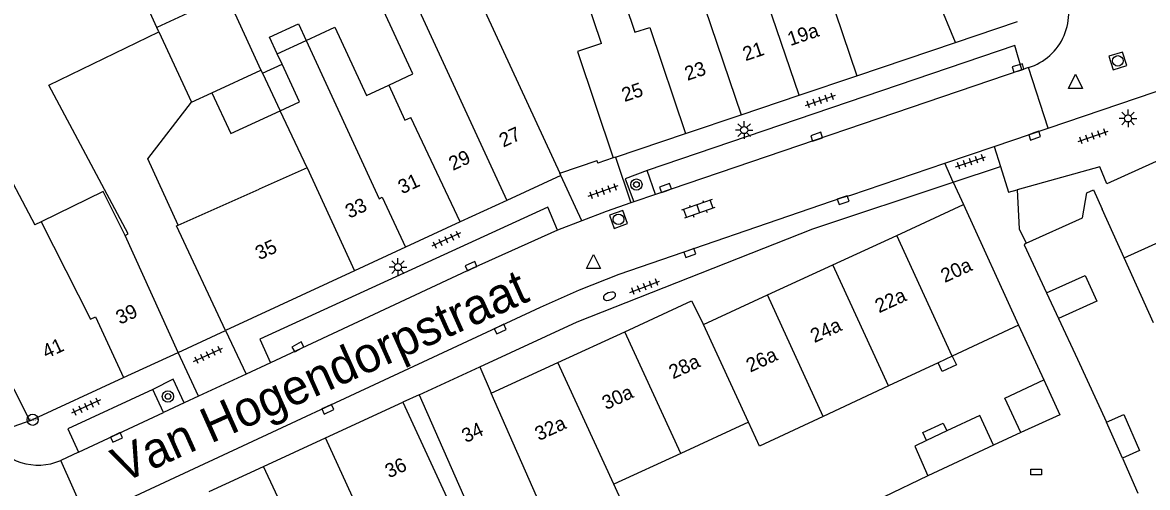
# Model space of a CAD drawing. Extents: x 132998 to 136004, y 396998 to 398512.
# Drawn here: x 133583.7 to 133663.5, y 398334.7 to 398367.6 of the extents above; entities that cross this region are included whole.
import ezdxf

# ---------------------------------------------------------------- set-up
doc = ezdxf.new("R2010")
doc.units = 0
for name, color, linetype in [('gg-afsc-erfafscheiding', 7, 'Continuous'), ('gg-afsc-hekwerk', 7, 'Continuous'), ('gg-afsc-muur', 7, 'Continuous'), ('gg-anno-huisnummerreeks BGT', 7, 'Continuous'), ('gg-anno-openbare ruimte label', 7, 'Continuous'), ('gg-bbg-bijgebouw', 7, 'Continuous'), ('gg-bbg-gedigitaliseerde bebouwing', 7, 'Continuous'), ('gg-bbg-gedigitaliseerde bebouwing onder overbouw', 7, 'Continuous'), ('gg-bbg-gedigitaliseerde bijgebouw', 7, 'Continuous'), ('gg-bbg-hoofdgebouw', 7, 'Continuous'), ('gg-bbg-luifel en loopbrug', 7, 'Continuous'), ('gg-bbg-pand overbouw', 7, 'Continuous'), ('gg-bbg-tussenscheiding', 7, 'Continuous'), ('gg-knt-verharding', 7, 'Continuous'), ('gg-knt-verharding nz', 7, 'Continuous'), ('gt-grn-weggrens', 7, 'Continuous'), ('gt-symb-boom', 7, 'Continuous'), ('gt-symb-brandkraan', 7, 'Continuous'), ('gt-symb-hoogtemerk', 7, 'Continuous'), ('gt-symb-klinker verharding', 7, 'Continuous'), ('gt-symb-kolk', 7, 'Continuous'), ('gt-symb-kolk center center', 7, 'Continuous'), ('gt-symb-lichtmast', 7, 'Continuous'), ('gt-symb-rioolschacht', 7, 'Continuous'), ('gt-symb-tegel verharding', 7, 'Continuous'), ('gt-symb-waterafsluiter', 7, 'Continuous')]:
    doc.layers.add(name, color=color, linetype=linetype)

# ---------------------------------------------------------------- blocks, each defined once
blk = doc.blocks.new('gt0-KOLKCC')
at = {"layer": 'gt-symb-kolk center center'}
blk.add_lwpolyline([(-0.375, 0.2), (0.375, 0.2), (0.375, -0.2), (-0.375, -0.2)], close=True, dxfattribs=at)
blk = doc.blocks.new('gt0-WAFSL')
at = {"layer": 'gt-symb-waterafsluiter'}
for p, q in [((-0.5, -0.333), (0, 0.667)), ((0, 0.667), (0.5, -0.333)), ((0.5, -0.333), (-0.5, -0.333))]:
    blk.add_line(p, q, dxfattribs=at)
blk = doc.blocks.new('gt0-KOLK')
at = {"layer": 'gt-symb-kolk'}
blk.add_lwpolyline([(0, 0), (0.375, 0), (0.375, 0.4), (-0.375, 0.4), (-0.375, 0), (0, 0)], dxfattribs=at)
blk = doc.blocks.new('gt0-RS')
at = {"layer": 'gt-symb-rioolschacht'}
blk.add_lwpolyline([(-0.5, -0.5), (0.5, -0.5), (0.5, 0.5), (-0.5, 0.5)], close=True, dxfattribs=at)
blk.add_circle((0, 0), 0.375, dxfattribs=at)
blk = doc.blocks.new('gt0-TEG1')
at = {"layer": 'gt-symb-tegel verharding'}
for p, q in [((-1.125, 0), (1.125, 0)), ((-0.9, -0.25), (-0.9, 0.25)), ((-0.45, -0.25), (-0.45, 0.25)), ((0, -0.25), (0, 0.25)), ((0.45, -0.25), (0.45, 0.25)), ((0.9, -0.25), (0.9, 0.25))]:
    blk.add_line(p, q, dxfattribs=at)
blk = doc.blocks.new('gt0-LMAST')
at = {"layer": 'gt-symb-lichtmast'}
for p, q in [((-0.182, 0.173), (-0.447, 0.438)), ((-0.005, 0.246), (-0.005, 0.621)), ((0.172, 0.173), (0.437, 0.438)), ((-0.255, -0.004), (-0.63, -0.004)), ((-0.182, -0.181), (-0.447, -0.446)), ((-0.005, -0.254), (-0.005, -0.629)), ((0.437, -0.446), (0.172, -0.181)), ((0.245, -0.004), (0.62, -0.004))]:
    blk.add_line(p, q, dxfattribs=at)
blk.add_circle((-0.005, -0.004), 0.25, dxfattribs=at)
blk = doc.blocks.new('gt0-BOOM')
at = {"layer": 'gt-symb-boom'}
for radius in [0.4, 0.2]:
    blk.add_circle((0, 0), radius, dxfattribs=at)
blk = doc.blocks.new('gt0-KL1')
at = {"layer": 'gt-symb-klinker verharding'}
for p, q in [((-1.15, 0.3), (1.15, 0.3)), ((-1, -0.3), (-1, 0.3)), ((-0.5, 0.3), (-0.5, 0.45)), ((0, -0.3), (0, 0.3)), ((0.5, 0.3), (0.5, 0.45)), ((1, -0.3), (1, 0.3)), ((-1.15, -0.3), (1.15, -0.3)), ((-0.5, -0.45), (-0.5, -0.3)), ((0.5, -0.45), (0.5, -0.3))]:
    blk.add_line(p, q, dxfattribs=at)
blk = doc.blocks.new('gt0-BR')
at = {"layer": 'gt-symb-brandkraan'}
for centre, radius, start, end in [((-0.244, 0), 0.206, 107.56694, 252.43307), ((0.599, -2.664), 3, 106.89205, 107.56694), ((0, -0.691), 0.938, 73.10799, 106.89205), ((-0.599, -2.664), 3, 72.43309, 73.10799), ((0.244, 0), 0.206, 287.56695, 72.43309), ((0.599, 2.664), 3, 252.43307, 253.10797), ((0, 0.691), 0.938, 253.10797, 286.89206), ((-0.599, 2.664), 3, 286.89206, 287.56695)]:
    blk.add_arc(centre, radius, start, end, dxfattribs=at)
blk = doc.blocks.new('gt0-HMERK')
at = {"layer": 'gt-symb-hoogtemerk'}
blk.add_circle((0, 0), 0.4, dxfattribs=at)
blk.add_text('N.A.P', height=0.2, dxfattribs=at).set_placement((-0.354, -0.1))

msp = doc.modelspace()

# ---------------------------------------------------------------- linework, layer by layer
at = {"layer": 'gg-afsc-erfafscheiding'}
for p, q in [((133585.526, 398363.174), (133593.346, 398366.973)), ((133592.566, 398357.957), (133595.651, 398361.979)), ((133594.706, 398353.252), (133592.566, 398357.957))]:
    msp.add_line(p, q, dxfattribs=at)
for points in [[(133625.586, 398358.027), (133624.494, 398357.662), (133624.433, 398357.844)], [(133647.903, 398335.471), (133641.62, 398332.446), (133638.58, 398330.683), (133638.073, 398331.856), (133630.236, 398328.243)]]:
    msp.add_lwpolyline(points, dxfattribs=at)
at = {"layer": 'gg-afsc-hekwerk'}
msp.add_line((133621.787, 398356.938), (133624.433, 398357.844), dxfattribs=at)
at = {"layer": 'gg-afsc-muur'}
for p, q in [((133654.339, 398346.162), (133656.125, 398342.295)), ((133657.17, 398346.647), (133658.528, 398343.748)), ((133654.507, 398338.55), (133652.566, 398337.663)), ((133661.701, 398336.741), (133662.802, 398334.248))]:
    msp.add_line(p, q, dxfattribs=at)
for points in [[(133590.951, 398352.529), (133591.174, 398352.639), (133585.526, 398363.174)], [(133654.88, 398351.971), (133654.723, 398351.872), (133656.322, 398348.459)]]:
    msp.add_lwpolyline(points, dxfattribs=at)
at = {"layer": 'gg-bbg-bijgebouw'}
for p, q in [((133656.322, 398348.459), (133657.17, 398346.647)), ((133652.566, 398337.663), (133647.903, 398335.471))]:
    msp.add_line(p, q, dxfattribs=at)
at = {"layer": 'gg-bbg-gedigitaliseerde bebouwing'}
for p, q in [((133615.794, 398369.924), (133621.787, 398356.938)), ((133593.202, 398367.284), (133592.074, 398369.723)), ((133601.746, 398365.406), (133603.788, 398366.349)), ((133602.086, 398364.67), (133601.746, 398365.406)), ((133609.657, 398363.188), (133611.367, 398363.977)), ((133608.063, 398362.452), (133609.657, 398363.188)), ((133603.857, 398357.319), (133601.945, 398361.36)), ((133603.857, 398357.319), (133600.448, 398355.804)), ((133589.383, 398355.644), (133584.988, 398353.484)), ((133594.706, 398353.252), (133600.448, 398355.804)), ((133661.821, 398350.94), (133660.259, 398354.399)), ((133584.988, 398353.484), (133584.546, 398353.284)), ((133594.589, 398353.2), (133594.706, 398353.252)), ((133663.903, 398346.326), (133661.821, 398350.94)), ((133654.339, 398346.162), (133649.634, 398343.968)), ((133648.636, 398343.503), (133645.11, 398341.859)), ((133649.634, 398343.968), (133648.636, 398343.503)), ((133645.11, 398341.859), (133640.479, 398339.7)), ((133635.174, 398339.277), (133630.369, 398337.066)), ((133630.369, 398337.066), (133625.628, 398334.884))]:
    msp.add_line(p, q, dxfattribs=at)
for points in [[(133624.75, 398366.14), (133622.526, 398372.731), (133620.105, 398371.914), (133619.285, 398374.343)], [(133611.367, 398363.977), (133608.714, 398369.722), (133609.788, 398370.218)], [(133603.788, 398366.349), (133605.829, 398367.291), (133608.063, 398362.452)], [(133624.75, 398366.14), (133623.038, 398365.561), (133625.586, 398358.027)], [(133601.945, 398361.36), (133603.321, 398361.996), (133602.086, 398364.67)], [(133576.05, 398355.39), (133581.845, 398358.339), (133584.546, 398353.284)], [(133654.88, 398351.971), (133658.872, 398353.773), (133659.171, 398355.55), (133659.643, 398355.763), (133660.259, 398354.399)], [(133640.479, 398339.7), (133635.951, 398337.589), (133635.174, 398339.277)], [(133621.999, 398330.41), (133626.741, 398332.467), (133625.628, 398334.884)]]:
    msp.add_lwpolyline(points, dxfattribs=at)
at = {"layer": 'gg-bbg-gedigitaliseerde bebouwing onder overbouw'}
for p, q in [((133611.807, 398341.229), (133615.226, 398333.493)), ((133610.66, 398340.701), (133614.197, 398333.017))]:
    msp.add_line(p, q, dxfattribs=at)
at = {"layer": 'gg-bbg-gedigitaliseerde bijgebouw'}
for p, q in [((133598.144, 398369.569), (133600.579, 398364.254)), ((133593.346, 398366.973), (133593.202, 398367.284)), ((133593.346, 398366.973), (133595.651, 398361.979)), ((133597.104, 398362.65), (133600.579, 398364.254)), ((133595.651, 398361.979), (133597.104, 398362.65)), ((133661.701, 398336.741), (133660.574, 398339.29)), ((133649.247, 398338.661), (133647.806, 398337.983))]:
    msp.add_line(p, q, dxfattribs=at)
for points in [[(133656.322, 398348.459), (133659.056, 398349.692), (133659.879, 398347.869), (133657.17, 398346.647)], [(133652.566, 398337.663), (133651.581, 398339.759), (133649.247, 398338.661)], [(133660.574, 398339.29), (133661.796, 398339.83), (133662.922, 398337.281), (133661.701, 398336.741)], [(133647.806, 398337.983), (133646.976, 398337.593), (133647.903, 398335.471)]]:
    msp.add_lwpolyline(points, dxfattribs=at)
at = {"layer": 'gg-bbg-hoofdgebouw'}
for p, q in [((133649.867, 398366.214), (133654.27, 398367.7)), ((133642.866, 398363.852), (133649.867, 398366.214)), ((133638.766, 398362.469), (133642.866, 398363.852)), ((133634.647, 398361.079), (133638.766, 398362.469)), ((133630.707, 398359.749), (133634.647, 398361.079)), ((133625.73, 398358.07), (133630.707, 398359.749)), ((133625.73, 398358.07), (133625.586, 398358.027)), ((133660.109, 398357.392), (133654.235, 398355.772)), ((133621.86, 398356.78), (133618.034, 398355.014)), ((133621.86, 398356.78), (133621.787, 398356.938)), ((133590.951, 398352.529), (133589.383, 398355.644)), ((133576.05, 398355.39), (133584.19, 398339.37)), ((133618.034, 398355.014), (133614.712, 398353.481)), ((133645.691, 398352.533), (133650.42, 398354.71)), ((133650.42, 398354.71), (133654.339, 398346.162)), ((133598.062, 398345.791), (133594.589, 398353.2)), ((133614.712, 398353.481), (133610.833, 398351.691)), ((133594.702, 398344.233), (133590.951, 398352.529)), ((133641.157, 398350.445), (133645.691, 398352.533)), ((133610.833, 398351.691), (133607.223, 398350.025)), ((133607.223, 398350.025), (133598.062, 398345.791)), ((133636.516, 398348.308), (133641.157, 398350.445)), ((133631.98, 398346.22), (133636.516, 398348.308)), ((133621.652, 398343.515), (133626.393, 398345.698)), ((133590.837, 398342.45), (133594.702, 398344.233)), ((133616.93, 398341.34), (133621.652, 398343.515)), ((133611.807, 398341.229), (133616.11, 398343.21)), ((133616.11, 398343.21), (133616.93, 398341.34)), ((133584.19, 398339.37), (133590.837, 398342.45)), ((133605.157, 398338.168), (133610.66, 398340.701)), ((133600.778, 398336.153), (133605.157, 398338.168)), ((133596.92, 398334.377), (133600.778, 398336.153))]:
    msp.add_line(p, q, dxfattribs=at)
for points in [[(133668.33, 398359.68), (133660.59, 398356.19), (133660.109, 398357.392)], [(133654.235, 398355.772), (133654.378, 398352.996), (133654.88, 398351.971)], [(133626.393, 398345.698), (133631.13, 398347.88), (133631.98, 398346.22)]]:
    msp.add_lwpolyline(points, dxfattribs=at)
at = {"layer": 'gg-bbg-luifel en loopbrug'}
for p, q in [((133600.579, 398364.254), (133600.687, 398364.024)), ((133600.687, 398364.024), (133602.086, 398364.67)), ((133600.687, 398364.024), (133601.945, 398361.36))]:
    msp.add_line(p, q, dxfattribs=at)
for points in [[(133601.746, 398365.406), (133601.202, 398366.584), (133603.244, 398367.527), (133603.788, 398366.349)], [(133597.104, 398362.65), (133598.445, 398359.745), (133601.945, 398361.36)], [(133649.634, 398343.968), (133649.926, 398343.341), (133648.928, 398342.876), (133648.636, 398343.503)], [(133654.507, 398338.55), (133653.358, 398340.994), (133656.125, 398342.295)], [(133656.125, 398342.295), (133657.271, 398339.813), (133654.507, 398338.55)], [(133647.806, 398337.983), (133647.54, 398338.549), (133648.981, 398339.227), (133649.247, 398338.661)]]:
    msp.add_lwpolyline(points, dxfattribs=at)
at = {"layer": 'gg-bbg-pand overbouw'}
msp.add_line((133611.807, 398341.229), (133610.66, 398340.701), dxfattribs=at)
at = {"layer": 'gg-bbg-tussenscheiding'}
for p, q in [((133598.144, 398369.569), (133593.202, 398367.284)), ((133611.261, 398369.69), (133618.034, 398355.014)), ((133632.088, 398368.658), (133634.647, 398361.079)), ((133614.712, 398353.481), (133611.224, 398360.901)), ((133603.857, 398357.319), (133607.223, 398350.025)), ((133661.821, 398350.94), (133670.506, 398354.859)), ((133649.634, 398343.968), (133645.691, 398352.533)), ((133645.11, 398341.859), (133641.157, 398350.445)), ((133640.479, 398339.7), (133636.516, 398348.308)), ((133635.174, 398339.277), (133631.98, 398346.22)), ((133630.369, 398337.066), (133626.393, 398345.698)), ((133625.628, 398334.884), (133621.652, 398343.515)), ((133620.746, 398332.638), (133616.93, 398341.34)), ((133608.672, 398330.579), (133605.157, 398338.168)), ((133605.953, 398324.977), (133600.778, 398336.153))]:
    msp.add_line(p, q, dxfattribs=at)
for points in [[(133623.896, 398376.487), (133627.122, 398366.931), (133628.165, 398367.283), (133630.707, 398359.749)], [(133638.766, 398362.469), (133636.225, 398369.979), (133635.752, 398369.819), (133634.169, 398374.51)], [(133649.867, 398366.214), (133648.619, 398369.254), (133649.335, 398369.549), (133648.781, 398370.629), (133646.125, 398369.799), (133645.707, 398370.931), (133644.767, 398370.622), (133644.027, 398372.874)], [(133639.989, 398371.288), (133640.319, 398371.4), (133642.866, 398363.852)], [(133603.788, 398366.349), (133608.967, 398355.13), (133609.197, 398355.236), (133610.833, 398351.691)], [(133609.657, 398363.188), (133610.802, 398360.707), (133611.224, 398360.901)], [(133584.988, 398353.484), (133588.496, 398346.587), (133588.845, 398346.748), (133590.837, 398342.45)]]:
    msp.add_lwpolyline(points, dxfattribs=at)
at = {"layer": 'gg-knt-verharding'}
for p, q in [((133655.051, 398364.429), (133654.576, 398364.274)), ((133656.448, 398360.143), (133655.051, 398364.429)), ((133656.448, 398360.143), (133668.902, 398364.366)), ((133652.612, 398358.84), (133656.448, 398360.143)), ((133649.104, 398357.648), (133652.612, 398358.84)), ((133628.571, 398355.424), (133627.983, 398357.132)), ((133649.7, 398356.3), (133653.058, 398357.411)), ((133649.7, 398356.3), (133650.42, 398354.71)), ((133627.036, 398354.901), (133626.822, 398354.828)), ((133628.571, 398355.424), (133627.036, 398354.901)), ((133623.35, 398353.563), (133621.627, 398352.895)), ((133594.702, 398344.233), (133598.062, 398345.791)), ((133658.528, 398343.748), (133660.574, 398339.29)), ((133601.252, 398343.496), (133599.532, 398342.695)), ((133599.532, 398342.695), (133596.157, 398341.122)), ((133593.664, 398339.961), (133592.904, 398341.593)), ((133596.157, 398341.122), (133595.137, 398340.647)), ((133595.137, 398340.647), (133593.664, 398339.961)), ((133587.645, 398337.155), (133586.379, 398336.577)), ((133588.23, 398332.463), (133586.379, 398336.577))]:
    msp.add_line(p, q, dxfattribs=at)
for points in [[(133654.576, 398364.274), (133654.084, 398365.996), (133627.983, 398357.132)], [(133588.23, 398332.463), (133620.417, 398347.452), (133623.18, 398348.675), (133625.995, 398349.776), (133641.824, 398355.218), (133642.441, 398355.385), (133649.104, 398357.648)], [(133627.983, 398357.132), (133626.437, 398356.553), (133627.036, 398354.901)], [(133653.058, 398357.411), (133653.612, 398355.592), (133654.235, 398355.772)], [(133616.11, 398343.21), (133623.02, 398346.4), (133639.73, 398353), (133649.7, 398356.3)], [(133626.822, 398354.828), (133625.073, 398354.231), (133623.35, 398353.563)], [(133621.627, 398352.895), (133620.931, 398354.537), (133600.495, 398345.17), (133601.252, 398343.496)], [(133595.137, 398340.647), (133594.354, 398342.328), (133592.904, 398341.593)], [(133592.904, 398341.593), (133586.892, 398338.824), (133587.645, 398337.155)]]:
    msp.add_lwpolyline(points, dxfattribs=at)
for centre, radius, start, end in [((133653.82, 398368.32), 4.081, 287.56233, 25.8528), ((133584.778, 398340.238), 3.996, 210.85366, 293.61403)]:
    msp.add_arc(centre, radius, start, end, dxfattribs=at)
at = {"layer": 'gg-knt-verharding nz'}
for p, q in [((133654.576, 398364.274), (133628.571, 398355.424)), ((133587.645, 398337.155), (133593.664, 398339.961))]:
    msp.add_line(p, q, dxfattribs=at)
msp.add_lwpolyline([(133621.627, 398352.895), (133615.572, 398350.172), (133601.252, 398343.496)], dxfattribs=at)
at = {"layer": 'gt-grn-weggrens'}
for p, q in [((133652.612, 398358.84), (133653.058, 398357.411)), ((133625.73, 398358.07), (133626.822, 398354.828)), ((133649.7, 398356.3), (133649.104, 398357.648)), ((133623.35, 398353.563), (133621.86, 398356.78)), ((133598.062, 398345.791), (133599.532, 398342.695)), ((133596.157, 398341.122), (133594.702, 398344.233))]:
    msp.add_line(p, q, dxfattribs=at)
msp.add_lwpolyline([(133584.19, 398339.37), (133583.046, 398338.985), (133581.348, 398338.189)], dxfattribs=at)

# ---------------------------------------------------------------- block references
at = {"layer": 'gt-symb-boom'}
for p in [(133627.226, 398356.136), (133593.988, 398341.108)]:
    msp.add_blockref('gt0-BOOM', p, dxfattribs=at)
at = {"layer": 'gt-symb-brandkraan', "rotation": 21.769501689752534}
msp.add_blockref('gt0-BR', (133625.311, 398348.218), dxfattribs=at)
at = {"layer": 'gt-symb-hoogtemerk'}
msp.add_blockref('gt0-HMERK', (133584.39, 398339.462), dxfattribs=at)
at = {"layer": 'gt-symb-klinker verharding', "rotation": -160.78568813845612}
msp.add_blockref('gt0-KL1', (133631.613, 398354.404), dxfattribs=at)
at = {"layer": 'gt-symb-kolk'}
for p, rotation in [((133654.364, 398364.209), 17.094305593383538), ((133640.075, 398359.34), 18.72486806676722), ((133655.41, 398359.793), -161.22088212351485), ((133629.359, 398355.701), 19.32248237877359), ((133641.824, 398355.218), -161.03974891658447), ((133630.951, 398351.471), -161.09393900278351), ((133615.572, 398350.172), 24.206843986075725), ((133617.482, 398346.073), -155.04884837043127), ((133603.305, 398344.449), 29.79461720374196), ((133605.241, 398340.38), -155.04884837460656), ((133590.259, 398338.388), -155.10079947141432)]:
    msp.add_blockref('gt0-KOLK', p, dxfattribs=dict(at, rotation=rotation))
at = {"layer": 'gt-symb-kolk center center'}
msp.add_blockref('gt0-KOLKCC', (133655.583, 398335.746), dxfattribs=at)
at = {"layer": 'gt-symb-lichtmast'}
for p in [(133662.107, 398360.827), (133634.874, 398360.001), (133610.314, 398350.285)]:
    msp.add_blockref('gt0-LMAST', p, dxfattribs=at)
at = {"layer": 'gt-symb-rioolschacht'}
for p, rotation in [((133661.379, 398364.906), -162.23567662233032), ((133625.951, 398353.668), 19.576725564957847)]:
    msp.add_blockref('gt0-RS', p, dxfattribs=dict(at, rotation=rotation))
at = {"layer": 'gt-symb-tegel verharding'}
for p, rotation in [((133640.277, 398362.103), 18.65225162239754), ((133659.623, 398359.557), 18.724868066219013), ((133650.931, 398357.745), 18.77911787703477), ((133624.845, 398355.672), -160.5504312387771), ((133613.726, 398352.235), -155.2288610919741), ((133627.819, 398348.888), 20.737148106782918), ((133596.832, 398344.054), 24.899200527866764), ((133588.17, 398340.397), -155.15279434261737)]:
    msp.add_blockref('gt0-TEG1', p, dxfattribs=dict(at, rotation=rotation))
at = {"layer": 'gt-symb-waterafsluiter'}
for p in [(133658.371, 398363.289), (133624.18, 398350.517)]:
    msp.add_blockref('gt0-WAFSL', p, dxfattribs=at)

# ---------------------------------------------------------------- texts
at = {"layer": 'gg-anno-huisnummerreeks BGT'}
for s, rotation, p in [('19a', 18.7, (133638.149, 398365.953)), ('21', 18.7, (133634.97, 398364.881)), ('23', 18.7, (133630.84, 398363.487)), ('25', 18.7, (133626.381, 398361.982)), ('27', 24.8, (133617.774, 398358.749)), ('29', 24.8, (133614.2, 398357.099)), ('31', 24.8, (133610.601, 398355.438)), ('33', 24.8, (133606.856, 398353.71)), ('35', 24.8, (133600.471, 398350.76)), ('20a', 24.7, (133649.105, 398349.152)), ('22a', 24.7, (133644.441, 398347.004)), ('39', 24.8, (133590.582, 398346.186)), ('24a', 24.7, (133639.853, 398344.891)), ('41', 24.8, (133585.355, 398343.768)), ('26a', 24.7, (133635.297, 398342.794)), ('28a', 24.7, (133629.812, 398342.319)), ('30a', 24.7, (133625.072, 398340.137)), ('34', 24.7, (133615.117, 398337.799)), ('32a', 24.7, (133620.308, 398337.942)), ('36', 24.7, (133609.674, 398335.294))]:
    msp.add_text(s, height=1, rotation=rotation, dxfattribs=at).set_placement(p)
at = {"layer": 'gg-anno-openbare ruimte label'}
msp.add_text('Van Hogendorpstraat', height=2.5, rotation=24.1, dxfattribs=at).set_placement((133590.747, 398334.947))

doc.saveas('drawing.dxf')
